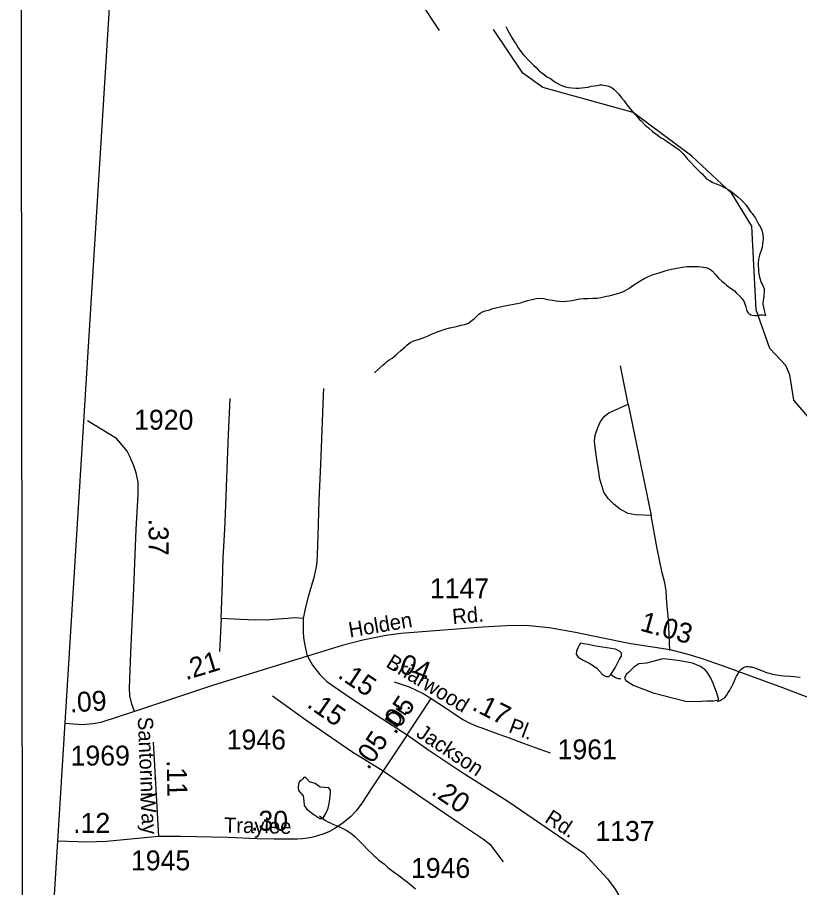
# Model space of a CAD drawing. Extents: x 2126262 to 2293712, y 749403 to 919119.
# Drawn here: x 2133630 to 2138537, y 827686 to 833147 of the extents above; entities that cross this region are included whole.
import ezdxf

# ---------------------------------------------------------------- set-up
doc = ezdxf.new("R2010")
doc.units = 0
for name, color, linetype in [('Exist Boundary Political CountyLine', 7, 'Continuous'), ('Exist Hydrographic Creek Single Shore', 7, 'Continuous'), ('Exist Hydrographic Misc Water Feature', 7, 'Continuous'), ('Exist Hydrographic Pond Under 1500 Sq Ft', 7, 'Continuous'), ('Exist Road Non-System Type 51', 7, 'Continuous'), ('Exist Road Secondary Mileage Hundredths English Label', 7, 'Continuous'), ('Exist Road Secondary Type 51 Attributed', 7, 'Continuous'), ('Exist Road Secondary Type 51 Label', 7, 'Continuous'), ('Exist Road Secondary Type 51 Number Label', 7, 'Continuous'), ('Map Preparation Inset Cut Line', 7, 'Continuous')]:
    doc.layers.add(name, color=color, linetype=linetype)

msp = doc.modelspace()

# ---------------------------------------------------------------- linework, layer by layer
at = {"layer": 'Exist Boundary Political CountyLine'}
msp.add_lwpolyline([(2133839.4, 827270.1), (2134339.4, 835334.3), (2134341.8, 841203.1), (2134508, 848637.7), (2140998.3, 864497.6)], dxfattribs=at)
at = {"layer": 'Exist Hydrographic Creek Single Shore'}
msp.add_lwpolyline([(2139056.5, 827623.6), (2139052.6, 828365.1), (2138966, 828730), (2138858.6, 829005.6), (2138665.5, 829281.9), (2138640.5, 829354.6), (2138627.5, 830306.3), (2138652.6, 830479.6), (2138626.5, 830598.3), (2138500.6, 830745.2), (2138475.6, 830903.2), (2138450.6, 830962.9), (2138349.5, 831069.8), (2138265.6, 831311.1), (2138237.5, 831836.6), (2138111.6, 832042.6), (2137860.7, 832277.4), (2137493.6, 832550.8), (2136926.6, 832706.8), (2136800.5, 832797.9), (2136616.6, 833070.7)], dxfattribs=at)
at = {"layer": 'Exist Hydrographic Misc Water Feature'}
for points in [[(2136693.6, 833090.1), (2136707.7, 833066.1), (2136716.1, 833050.2), (2136726.4, 833032), (2136734.4, 833016.2), (2136746.7, 832996.5), (2136758.8, 832978.8), (2136772.7, 832956.4), (2136789.3, 832933.2), (2136803.3, 832914.8), (2136815.4, 832901.3), (2136833.8, 832881.4), (2136853.9, 832861.4), (2136867.9, 832847.9), (2136884.3, 832832), (2136899.8, 832816.3), (2136920.3, 832798.6), (2136936.1, 832786.4), (2136956.2, 832772.4), (2136974.3, 832762.8), (2136994.4, 832748.4), (2137012.4, 832736.8), (2137030.9, 832727.1), (2137049.1, 832717), (2137068.6, 832711.6), (2137087.1, 832707.2), (2137109.2, 832705.8), (2137132.8, 832704), (2137153.1, 832704.1), (2137171.1, 832704.6), (2137191, 832706.9), (2137210.7, 832710.4), (2137230.6, 832715.1), (2137248.6, 832718.5), (2137266.9, 832720.6), (2137284.7, 832723.5), (2137297.8, 832723.5), (2137307.1, 832722.6), (2137320.2, 832719.8), (2137330.5, 832717.8), (2137338.9, 832716.2), (2137350.8, 832711.5), (2137362.6, 832704), (2137372.5, 832696.5), (2137383.2, 832686.3), (2137402.8, 832664.7), (2137420.1, 832643), (2137435.8, 832622.8), (2137455.7, 832597), (2137473.6, 832574.4), (2137498, 832547.2), (2137512.3, 832531.2), (2137530.4, 832509.5), (2137542.5, 832497.9), (2137568.7, 832471.6), (2137588.8, 832453.9), (2137614.9, 832432.2), (2137635.2, 832416.5), (2137649.3, 832406.3), (2137665.5, 832394.5), (2137685.6, 832382.5), (2137705.9, 832368.8), (2137721.7, 832357.2), (2137739.7, 832345.1), (2137766.2, 832327.3), (2137780.1, 832317.5), (2137792.2, 832305.5), (2137806.6, 832292), (2137820.5, 832273.6), (2137834.9, 832258.1), (2137852.7, 832237.9), (2137879.2, 832210.4), (2137889.4, 832200.3), (2137903.4, 832186.8), (2137913.6, 832176.8), (2137925.1, 832164.9), (2137937.6, 832150.8), (2137953.8, 832135), (2137971.7, 832122.9), (2137992, 832111.4), (2138013.9, 832103.1), (2138037.9, 832093.9), (2138056.1, 832086.2), (2138066.2, 832080.2), (2138080.1, 832072.4), (2138096.3, 832062.3), (2138112.5, 832052.1), (2138128.1, 832038.8), (2138150.7, 832020.8), (2138168.9, 832005), (2138185.5, 831987.5), (2138201.1, 831968.9), (2138223.5, 831937.6), (2138231.7, 831925.7), (2138239.9, 831915.6), (2138247.4, 831903.5), (2138260.2, 831887.4), (2138274.1, 831861.7), (2138283.9, 831844.4), (2138290.5, 831834.5)], [(2138290.5, 831834.5), (2138300.3, 831811.9), (2138306.7, 831783.8), (2138308.8, 831758.7), (2138306.9, 831742.3), (2138305.3, 831724), (2138301.4, 831703.8), (2138295.6, 831684), (2138289.9, 831667.8), (2138285.8, 831655.5), (2138279.6, 831629.6), (2138278, 831604.3), (2138278.2, 831587.6), (2138278.6, 831569.7), (2138278.6, 831553.9), (2138280.5, 831537.8), (2138285.4, 831518), (2138288.9, 831503.7), (2138292.6, 831493), (2138299.3, 831479), (2138304.9, 831469.2), (2138311.4, 831454.8), (2138314.7, 831444.2), (2138315.9, 831434.2), (2138315.5, 831421.3), (2138313.7, 831407.4), (2138312, 831395.1), (2138309.8, 831381.2), (2138308.1, 831369.7), (2138306.3, 831357.4), (2138306.3, 831347.7), (2138310.2, 831328), (2138312.7, 831317.1), (2138316.5, 831299.9), (2138318.6, 831291.8), (2138320.6, 831283.4), (2138323.3, 831276.9)], [(2135870.9, 830916.2), (2135902.9, 830945.4), (2135924.8, 830966.9), (2135934.7, 830975.1), (2135948.4, 830986.8), (2135966.2, 830999.5), (2135982, 831009.3), (2136004.2, 831027.5), (2136015.7, 831037.9), (2136034.1, 831054.2), (2136050.1, 831068.4), (2136062, 831079.2), (2136073.7, 831090), (2136085.6, 831100.3), (2136095.6, 831107), (2136111.2, 831114.7), (2136130.1, 831120.8), (2136153.2, 831128.7), (2136175, 831137.1), (2136206.8, 831149.8), (2136228.9, 831159.8), (2136248.4, 831167.8), (2136276.5, 831177.7), (2136288.8, 831182.4), (2136312.6, 831190.2), (2136342.5, 831198.6), (2136374.1, 831205.6), (2136392.1, 831208.9), (2136414.5, 831215.3), (2136436, 831219.7), (2136448.1, 831223.6), (2136460.8, 831228.2), (2136472.1, 831237.8), (2136485.8, 831248.3), (2136496.1, 831256.1), (2136505.7, 831266), (2136517.6, 831276.4), (2136525.8, 831284.1), (2136533.6, 831290.6), (2136547.4, 831298.6), (2136565.4, 831304.8), (2136587.1, 831310.9), (2136613.2, 831319.5), (2136639.6, 831326.9), (2136659.1, 831331.6), (2136687.2, 831337.5), (2136719.4, 831344.4), (2136735, 831346.5), (2136752.6, 831349.9), (2136767, 831352.2), (2136786.9, 831356.9), (2136808.6, 831364.6), (2136832.8, 831371.5), (2136868.5, 831379.9), (2136884.9, 831383.5), (2136906.4, 831385.5), (2136932.4, 831384), (2136946.6, 831379.8), (2136970.4, 831374.2), (2136986.8, 831372.5), (2137010.8, 831368.5), (2137030.9, 831366.7), (2137058.1, 831365), (2137090.7, 831369.4), (2137110.6, 831371.6), (2137138.3, 831377.6), (2137158.8, 831380.1), (2137182.6, 831382.2), (2137208.4, 831382.4), (2137240.2, 831384.4), (2137267.9, 831384.7), (2137289.9, 831389.1), (2137308.9, 831393.6), (2137326.6, 831397.4), (2137340.1, 831399.8), (2137366.1, 831405.6), (2137388.5, 831411.5), (2137415.3, 831420), (2137432.2, 831426.4), (2137451.8, 831438), (2137465.6, 831446.9), (2137483.8, 831458.8), (2137503.7, 831473.2), (2137513.6, 831479), (2137541.7, 831495.4), (2137567.3, 831511.4), (2137585.3, 831520.1), (2137613.4, 831530.8), (2137640.9, 831540.1), (2137662.8, 831546.1), (2137686.8, 831554.6), (2137714.5, 831563.4), (2137744.9, 831569.3), (2137780.3, 831575.8), (2137802.7, 831579.3), (2137830.6, 831584), (2137852.7, 831584.3), (2137874.5, 831584.6), (2137900.9, 831584.7), (2137920.4, 831582.6)], [(2137920.4, 831582.6), (2137948.9, 831577), (2137962.6, 831572.9), (2137980.7, 831563.7), (2137990.9, 831553.7), (2138006.9, 831535), (2138029.1, 831510.1), (2138049.4, 831491.6), (2138065.6, 831479.8), (2138077.7, 831467.8), (2138095.9, 831454.6), (2138115.6, 831440.2), (2138125.9, 831432.6), (2138141.8, 831416.8), (2138159.9, 831400.6), (2138177.9, 831381.3), (2138186.1, 831369.1), (2138190.2, 831362.4), (2138192.1, 831356.4), (2138198.6, 831336.8), (2138200.5, 831330), (2138202.9, 831321.9), (2138204.6, 831314.4), (2138206, 831307.6), (2138209.3, 831301.1), (2138214, 831293.9), (2138219.1, 831288.6), (2138231, 831281.1), (2138240.7, 831278.5), (2138256.7, 831277.2), (2138266.9, 831276.9), (2138277.6, 831277.8), (2138286.8, 831279.2), (2138294.2, 831280.5), (2138301.2, 831281.1), (2138307.1, 831281), (2138317, 831279.1), (2138323.3, 831276.9)], [(2138022.7, 828853.6), (2138032.3, 828857.4), (2138038.3, 828859.7), (2138046.1, 828863.8), (2138060.4, 828873.4), (2138070.3, 828881.3), (2138078.7, 828891), (2138089.8, 828909.6), (2138099.8, 828925.9), (2138105.5, 828938), (2138113.5, 828951.8), (2138121.3, 828965.6), (2138129.1, 828982.7), (2138133.2, 828993.9), (2138137.1, 829004.7), (2138141, 829012.6), (2138148.8, 829026.4), (2138155.2, 829036), (2138162.6, 829048.2), (2138168.7, 829054.6), (2138178.8, 829062.8), (2138184.9, 829066.8), (2138194.3, 829070.6), (2138204.6, 829072.7), (2138214.4, 829073.7), (2138224.9, 829072.5), (2138236.2, 829071.6), (2138247.4, 829067.9), (2138263.2, 829063.5), (2138276.4, 829057.4), (2138292.4, 829051.4), (2138310.6, 829043.7), (2138324.1, 829038.4), (2138337.9, 829033.9), (2138352.4, 829029.7), (2138366.8, 829025.9), (2138393, 829020.7), (2138418.7, 829016.8), (2138438.8, 829015), (2138480.6, 829013.1), (2138500.7, 829011.7), (2138540.9, 829007.6)], [(2137352.8, 829023.2), (2137362.9, 829017.2), (2137372.5, 829011.2), (2137383.4, 829005.1), (2137387.7, 829002.9), (2137393.4, 828999.5), (2137397.9, 828997.7), (2137401.2, 828997.5), (2137416.6, 828998)], [(2135525.4, 828136.6), (2135543.4, 828122.8), (2135563.9, 828107.6), (2135577.3, 828099.5), (2135593.9, 828091.7), (2135610.1, 828084), (2135619.9, 828079.6), (2135640.2, 828071.7), (2135672.6, 828056.2), (2135692.3, 828046.8), (2135710.3, 828035.1), (2135730.8, 828020.7), (2135746.4, 828007.3), (2135762.8, 827993.1), (2135795.4, 827959.4), (2135833.6, 827917.9), (2135851.6, 827901.7), (2135867.8, 827885.9), (2135883.8, 827872.5), (2135895.9, 827860.6), (2135912.1, 827848.8), (2135932.4, 827832.7), (2135952.5, 827815.1), (2135962.6, 827806.6), (2135988.6, 827787.3), (2136002.5, 827777.1), (2136020.8, 827763.7), (2136045, 827745.9), (2136060.8, 827733.3), (2136074.9, 827721.5), (2136089.1, 827710), (2136113.5, 827690.5), (2136127.2, 827678.6)]]:
    msp.add_lwpolyline(points, dxfattribs=at)
at = {"layer": 'Exist Hydrographic Pond Under 1500 Sq Ft'}
for points in [[(2137352.8, 829023.2), (2137380.3, 829065.9), (2137407.9, 829119.1), (2137416.7, 829132.9), (2137420.7, 829142.7), (2137420.7, 829150.6), (2137420.7, 829157.5), (2137406.9, 829169.3), (2137383.3, 829182.1), (2137246.5, 829203.8), (2137210.1, 829211.7), (2137182.5, 829215.6), (2137163.8, 829220.5), (2137154, 829207.7), (2137145.1, 829190), (2137138.2, 829170.3), (2137136.3, 829151.6), (2137148.1, 829132.9), (2137180.5, 829113.2), (2137220.9, 829091.5), (2137262.2, 829065), (2137297.7, 829026.5), (2137310.5, 829017.7), (2137324.2, 829011.8), (2137341, 829010.8), (2137352.8, 829023.2)], [(2138018.1, 828907.2), (2137996.6, 828962.4), (2137980.8, 828999.6), (2137962.2, 829031.2), (2137946.5, 829051.2), (2137916.4, 829072.7), (2137864.8, 829095.6), (2137786.1, 829110), (2137723.1, 829118.6), (2137678.7, 829121.4), (2137577, 829094.2), (2137528.3, 829089.9), (2137498.3, 829069.8), (2137465.3, 829038.3), (2137449.6, 829024), (2137439.4, 828999.6), (2137448.1, 828986.7), (2137494, 828956.6), (2137618.5, 828907.9), (2137757.4, 828872.1), (2137820.5, 828856.3), (2137889.2, 828854.9), (2137955.1, 828857.8), (2137996.6, 828859.2), (2138019.5, 828862.1), (2138029.5, 828863.5), (2138029.5, 828872.1), (2138018.1, 828907.2)], [(2135546.6, 828120.5), (2135566, 828152), (2135580.6, 828184.9), (2135589.1, 828225), (2135592.8, 828262.7), (2135594, 828282.2), (2135594, 828298), (2135583.1, 828311.4), (2135530.4, 828315.7), (2135498, 828339.3), (2135462.9, 828350.3), (2135445.4, 828368.7), (2135439.4, 828375.6), (2135434.4, 828378.2), (2135428.1, 828376.2), (2135421.3, 828369.3), (2135410.5, 828358.8), (2135400.7, 828351.5), (2135393.5, 828335.7), (2135392.2, 828315), (2135394.7, 828295.6), (2135423.4, 828261.8), (2135426.3, 828229.9), (2135429.9, 828200.7), (2135445.7, 828177.6), (2135490.7, 828144.7), (2135528.4, 828120.4), (2135546.6, 828120.5)]]:
    msp.add_lwpolyline(points, dxfattribs=at)
at = {"layer": 'Exist Road Non-System Type 51'}
for p, q in [((2137462.1, 830719.6), (2137414.5, 830960.4)), ((2137462.1, 830719.6), (2137606.6, 830020.3)), ((2134909.4, 829374.9), (2134898.2, 829168.5))]:
    msp.add_line(p, q, dxfattribs=at)
for points in [[(2136036.6, 833631.3), (2136092.5, 833468.7), (2136130.6, 833301), (2136156, 833245.1), (2136275.5, 833064.6)], [(2135424.7, 829375.5), (2135436.8, 829436.6), (2135456.5, 829512.2), (2135476.6, 829583.7), (2135493.4, 829641.4), (2135500.9, 829669.7), (2135506.1, 829699.6), (2135510.1, 829728.5), (2135513.6, 829775.8), (2135518.2, 829894.6), (2135524.2, 830114.9), (2135534.3, 830341), (2135543.3, 830555.5), (2135550.5, 830777.6), (2135553.1, 830819.1)], [(2134909.4, 829374.9), (2134916.3, 829601.6), (2134921.8, 829756.2), (2134931.3, 829934.4), (2134939.1, 830139.1), (2134946.9, 830313.9), (2134955.3, 830529.6), (2134965.4, 830756.2)], [(2137606.6, 830020.3), (2137507.9, 830025.5), (2137462.4, 830033.6), (2137414.5, 830059), (2137373.6, 830090.1), (2137335.8, 830127.6), (2137309.3, 830166.8), (2137296.6, 830208.9), (2137283.9, 830249.3), (2137277.5, 830293.7), (2137262.3, 830388.3), (2137253, 830464.4), (2137251, 830490.4), (2137253.9, 830525), (2137271.2, 830574), (2137287.3, 830610.9), (2137312.7, 830645.5), (2137339.8, 830665.7), (2137462.1, 830719.6)], [(2137723.9, 829173.7), (2137714.1, 829368.6), (2137705.2, 829474.1), (2137700.6, 829548.5), (2137692.5, 829598.1), (2137675.2, 829661), (2137640.9, 829825.4), (2137606.6, 830020.3)], [(2135424.7, 829375.5), (2135369.4, 829379), (2135326.7, 829375.5), (2135265, 829369.7), (2135214.2, 829366.3), (2135126.3, 829365.1), (2135029.9, 829368.6), (2134909.4, 829374.9)], [(2135450.3, 829139), (2135437.4, 829196.7), (2135431.1, 829228.4), (2135427.6, 829256.7), (2135424.7, 829291.9), (2135424.7, 829336.3), (2135424.7, 829375.5)]]:
    msp.add_lwpolyline(points, dxfattribs=at)
at = {"layer": 'Exist Road Secondary Type 51 Attributed'}
for p, q in [((2136074.7, 828643.8), (2136226, 828873.4)), ((2136074.7, 828643.8), (2135924.2, 828417.9)), ((2134481.9, 828599.5), (2134515.1, 828006.4))]:
    msp.add_line(p, q, dxfattribs=at)
for points in [[(2134366, 828791.8), (2134348.8, 828838), (2134336.5, 828889.7), (2134334.3, 828938.7), (2134341.8, 829162.4), (2134360.2, 829563.6), (2134376.3, 829933.1), (2134388.3, 830152.3), (2134387.4, 830229.7), (2134376.3, 830289.2), (2134360.2, 830332.1), (2134336.5, 830391), (2134319.3, 830425), (2134279.2, 830474), (2134251.6, 830504.6), (2134070.2, 830615.8)], [(2138970.1, 828746.7), (2138855.5, 828782.3), (2138666, 828850.8), (2138432.7, 828940.8), (2138083.8, 829068), (2137927.4, 829122.8), (2137837.7, 829149), (2137724.4, 829177.6), (2137477.7, 829216.8), (2137281.6, 829255.9), (2137130.6, 829287.2), (2136966.2, 829315.7), (2136818.9, 829331.5), (2136700.9, 829329.9), (2136548.4, 829320.4), (2136035.9, 829280.3), (2135944.7, 829269.2), (2135796.9, 829238.1), (2135667.3, 829205.8), (2135450.3, 829139)], [(2135450.3, 829139), (2134854.4, 828954), (2134366, 828791.8)], [(2135450.3, 829139), (2135482, 829082.2), (2135528.2, 829023.8), (2135571.3, 828979.9), (2135653.6, 828922.4), (2135726.4, 828872.9), (2135887.2, 828766.3), (2136074.7, 828643.8)], [(2135994.7, 828976.9), (2136037.8, 828963.3), (2136088, 828945.5), (2136132.5, 828926.2), (2136175.6, 828904.1), (2136224.4, 828874.4), (2136226, 828873.4)], [(2135230.7, 828890.2), (2135439.4, 828739.3), (2135728, 828539.6), (2135924.2, 828417.9)], [(2136226, 828873.4), (2136321.6, 828810), (2136359.2, 828784.8), (2136425.1, 828740.7), (2136473.7, 828716.6), (2136523.3, 828695.5), (2136537.1, 828690.3), (2136620.3, 828659.8), (2136714.4, 828625.4), (2136808.4, 828591.1), (2136902.1, 828556.7), (2136972.6, 828530.9)], [(2134366, 828791.8), (2134154.5, 828722.8), (2134105.6, 828713.9), (2134036.9, 828707.1), (2133929, 828716)], [(2136074.7, 828643.8), (2136211.5, 828549.3), (2136418.5, 828411.2), (2136706.8, 828228.5), (2137184.4, 827902.3), (2137331.8, 827740.8), (2137380.5, 827676.8), (2137439.6, 827575.8), (2137648.9, 827157.5), (2137735.7, 826973.5), (2137903.4, 826622.8), (2138097.1, 826229.6), (2138393.2, 825611.5), (2138445.1, 825418.3), (2138458.5, 825359.2), (2138460.9, 825260.1)], [(2135924.2, 828417.9), (2135853.8, 828312.1), (2135791.3, 828215.8), (2135756.3, 828168.6), (2135720, 828130.4), (2135674.7, 828091.9), (2135621.8, 828056.8), (2135587.3, 828038.7), (2135552.4, 828023.7), (2135513.3, 828010.5), (2135474.7, 828000.9), (2135436.6, 827994.4), (2135418.3, 827991.7), (2135387.1, 827989.6), (2135346.9, 827989.6), (2135242.1, 827989.9), (2135134.8, 827991.7), (2134952, 828001.3), (2134654.6, 828007.4), (2134515.1, 828006.4)], [(2135924.2, 828417.9), (2136167.6, 828251.2), (2136402.9, 828091.4), (2136553.9, 827989.4), (2136593.8, 827958.3), (2136678.2, 827847.4)], [(2134515.1, 828006.4), (2134190.1, 827975), (2134068.9, 827971.5), (2133883.3, 827977.8)]]:
    msp.add_lwpolyline(points, dxfattribs=at)
at = {"layer": 'Map Preparation Inset Cut Line'}
msp.add_lwpolyline([(2133630.5, 852884.6), (2189691.2, 852884.6), (2189691.2, 811054.9), (2164878.1, 811054.9), (2133665.4, 826054.8)], close=True, dxfattribs=at)

# ---------------------------------------------------------------- texts
at = {"layer": 'Exist Road Secondary Mileage Hundredths English Label'}
for s, rotation, p in [('.37', 270.1387, (2134453.6, 830001.4)), ('1.03', 344.557, (2137530.7, 829300.3)), ('.21', 16.9847, (2134687.7, 828987)), ('.04', 339.4616, (2135974.8, 829056.2)), ('.15', 326.4611, (2135633.4, 829007.4)), ('.09', 3.4343, (2133961.5, 828785)), ('.05', 56.0329, (2136000.9, 828641.7)), ('.15', 325.3198, (2135440.4, 828823.9)), ('.17', 333.0967, (2136475.3, 828805.4)), ('.05', 56.0329, (2135832.5, 828419.8)), ('.11', 271.216, (2134566.6, 828486.2)), ('.20', 325.8288, (2136220.1, 828276.2))]:
    msp.add_text(s, height=125, rotation=rotation, dxfattribs=at).set_placement(p)
for s, p in [('.12', (2133980.4, 828029.7)), ('.30', (2135096, 828043.2))]:
    msp.add_text(s, height=125, dxfattribs=at).set_placement(p)
at = {"layer": 'Exist Road Secondary Type 51 Label'}
for s, rotation, p in [('Rd.', 4.8128, (2136361.8, 829339.4)), ('Holden', 9.5705, (2135715.9, 829255.3)), ('Briarwood', 328.9155, (2135936, 829075.6)), ('Dr.', 56.5301, (2136008.1, 828682.1)), ('Santorini', 272.3459, (2134385.1, 828756.3)), ('Pl.', 339.392, (2136706, 828663.2)), ('Jackson', 326.3694, (2136125.2, 828638.7)), ('Way', 273.6739, (2134399.7, 828271.6)), ('Traylee', 358.8107, (2134925.1, 828031.7)), ('Rd.', 327.2106, (2136932.2, 828101.3))]:
    msp.add_text(s, height=95, rotation=rotation, dxfattribs=at).set_placement(p)
at = {"layer": 'Exist Road Secondary Type 51 Number Label'}
for s, p in [('1920', (2134362.6, 830560)), ('1147', (2136217.8, 829501.9)), ('1946', (2134943.4, 828552.8)), ('1961', (2137019.1, 828491.2)), ('1969', (2133964.1, 828452.1)), ('1137', (2137255.9, 827978.8)), ('1945', (2134342.9, 827794.4)), ('1946', (2136099.4, 827746.8))]:
    msp.add_text(s, height=125, dxfattribs=at).set_placement(p)

doc.saveas('drawing.dxf')
